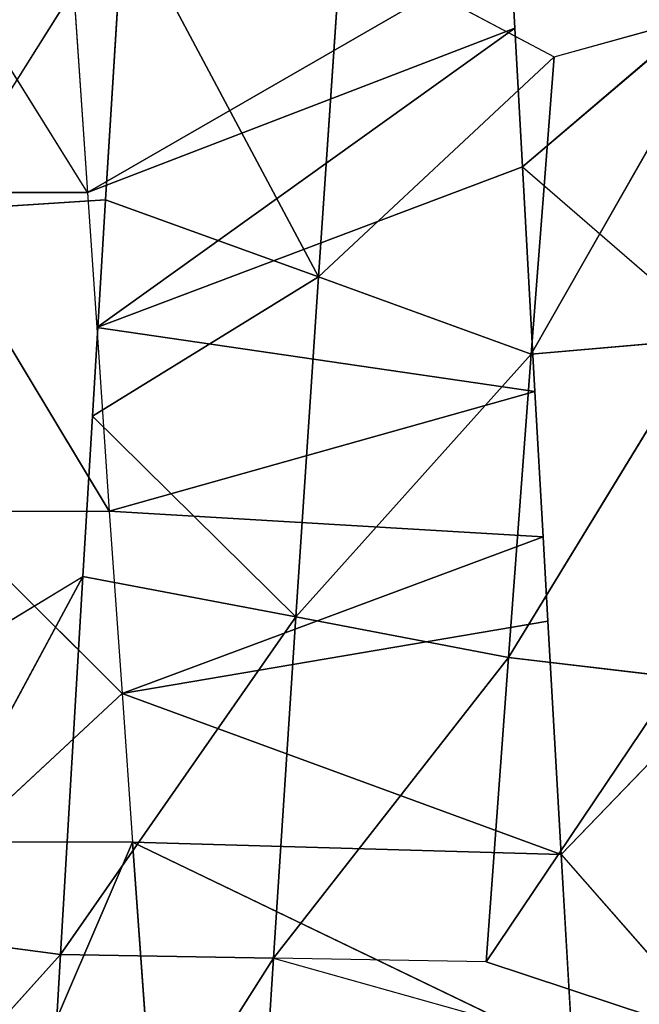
# Model space of a CAD drawing. Extents: x 0 to 40, y 0 to 81.9.
# Tile 304 of 623: x 6.618 to 6.936, y 74.874 to 75.38. Entities that reach past the tile are written whole.
import ezdxf

# ---------------------------------------------------------------- set-up
doc = ezdxf.new("R2010")
doc.units = 0
doc.header["$LTSCALE"] = 25.4
doc.layers.get('0').update_dxf_attribs({"color": 13, "linetype": 'CONTINUOUS'})

# ---------------------------------------------------------------- blocks, each defined once
blk = doc.blocks.new('ICE-TUBE-LED-S-8118_STL')
at = {"color": 0}
for p, q in [((75.1143, 15.56075, 44.05181), (75.21822, 15.46724, 44.0501)), ((75.22965, 15.55408, 44.05025), (75.21822, 15.46724, 44.0501)), ((75.22965, 15.55408, 44.05025), (75.41252, 15.45579, 44.0618)), ((75.22965, 15.55408, 44.05025), (75.41252, 15.45579, 44.0618)), ((75.60973, 15.45331, 47.51629), (75.76766, 15.55175, 47.46433)), ((75.35732, 15.54657, 44.05649), (75.41252, 15.45579, 44.0618)), ((75.60973, 15.54081, 47.51629), (75.44608, 15.44215, 47.55146)), ((75.60973, 15.45331, 47.51629), (75.60973, 15.54081, 47.51629)), ((75.35241, 15.43562, 47.56354), (75.44608, 15.52965, 47.55146)), ((75.44608, 15.52965, 47.55146), (75.44608, 15.44215, 47.55146)), ((75.6003, 15.53195, 44.09188), (75.60598, 15.44411, 44.09309)), ((75.6003, 15.53195, 44.09188), (75.75452, 15.43494, 44.131)), ((75.27592, 15.51771, 47.5692), (75.35241, 15.43562, 47.56354)), ((75.27592, 15.43021, 47.5692), (75.27592, 15.51771, 47.5692)), ((75.21822, 15.46724, 44.0501), (75.02595, 15.4783, 44.05763)), ((75.02595, 15.4783, 44.05763), (75.21628, 15.35787, 44.23954)), ((75.02595, 15.4783, 44.05763), (75.21628, 15.35787, 44.23954)), ((75.21822, 15.46724, 44.0501), (75.02595, 15.4783, 44.05763)), ((75.21628, 15.35787, 44.23954), (75.21822, 15.46724, 44.0501)), ((75.21628, 15.35787, 44.23954), (75.21822, 15.46724, 44.0501)), ((75.41252, 15.45579, 44.0618), (75.21822, 15.46724, 44.0501)), ((75.39172, 15.34642, 44.2501), (75.21822, 15.46724, 44.0501)), ((75.41252, 15.45579, 44.0618), (75.21822, 15.46724, 44.0501)), ((75.39172, 15.34642, 44.2501), (75.21822, 15.46724, 44.0501)), ((75.71973, 15.46083, 47.48207), (75.60973, 15.45331, 47.51629)), ((75.41252, 15.45579, 44.0618), (75.39172, 15.34642, 44.2501)), ((75.41252, 15.45579, 44.0618), (75.39172, 15.34642, 44.2501)), ((75.49486, 15.45085, 44.07268), (75.41252, 15.45579, 44.0618)), ((75.60973, 15.45331, 47.51629), (75.54041, 15.44863, 47.53342)), ((75.69419, 15.23376, 47.8859), (75.60973, 15.45331, 47.51629)), ((75.69419, 15.23376, 47.8859), (75.60973, 15.45331, 47.51629)), ((75.73517, 15.23598, 47.87465), (75.60973, 15.45331, 47.51629)), ((75.73517, 15.23598, 47.87465), (75.60973, 15.45331, 47.51629)), ((75.49486, 15.45085, 44.07268), (75.39172, 15.34642, 44.2501)), ((75.49486, 15.45085, 44.07268), (75.39172, 15.34642, 44.2501)), ((75.54041, 15.44863, 47.53342), (75.44608, 15.44215, 47.55146)), ((75.49486, 15.45085, 44.07268), (75.56638, 15.33473, 44.27834)), ((75.60598, 15.44411, 44.09309), (75.49486, 15.45085, 44.07268)), ((75.49486, 15.45085, 44.07268), (75.56638, 15.33473, 44.27834)), ((75.50753, 15.2235, 47.92533), (75.54041, 15.44863, 47.53342)), ((75.50753, 15.2235, 47.92533), (75.54041, 15.44863, 47.53342)), ((75.54041, 15.44863, 47.53342), (75.69419, 15.23376, 47.8859)), ((75.62291, 15.22988, 47.90321), (75.54041, 15.44863, 47.53342)), ((75.62291, 15.22988, 47.90321), (75.54041, 15.44863, 47.53342)), ((75.54041, 15.44863, 47.53342), (75.69419, 15.23376, 47.8859)), ((75.60598, 15.44411, 44.09309), (75.56638, 15.33473, 44.27834)), ((75.60598, 15.44411, 44.09309), (75.56638, 15.33473, 44.27834)), ((75.75452, 15.43494, 44.131), (75.60598, 15.44411, 44.09309)), ((75.75452, 15.43494, 44.131), (75.60598, 15.44411, 44.09309)), ((75.44608, 15.44215, 47.55146), (75.35241, 15.43562, 47.56354)), ((75.43279, 15.21931, 47.93585), (75.44608, 15.44215, 47.55146)), ((75.43279, 15.21931, 47.93585), (75.44608, 15.44215, 47.55146)), ((75.50753, 15.2235, 47.92533), (75.44608, 15.44215, 47.55146)), ((75.50753, 15.2235, 47.92533), (75.44608, 15.44215, 47.55146)), ((75.35241, 15.43562, 47.56354), (75.26963, 15.21002, 47.9487)), ((75.35241, 15.43562, 47.56354), (75.26963, 15.21002, 47.9487)), ((75.35241, 15.43562, 47.56354), (75.27592, 15.43021, 47.5692)), ((75.38956, 15.21687, 47.9406), (75.35241, 15.43562, 47.56354)), ((75.38956, 15.21687, 47.9406), (75.35241, 15.43562, 47.56354)), ((75.43279, 15.21931, 47.93585), (75.35241, 15.43562, 47.56354)), ((75.43279, 15.21931, 47.93585), (75.35241, 15.43562, 47.56354)), ((75.27592, 15.43021, 47.5692), (75.10204, 15.41766, 47.56816)), ((75.27592, 15.43021, 47.5692), (75.10204, 15.41766, 47.56816)), ((75.27592, 15.43021, 47.5692), (75.167, 15.20408, 47.94975)), ((75.27592, 15.43021, 47.5692), (75.167, 15.20408, 47.94975)), ((75.27592, 15.43021, 47.5692), (75.26963, 15.21002, 47.9487)), ((75.27592, 15.43021, 47.5692), (75.26963, 15.21002, 47.9487)), ((75.04269, 15.36892, 44.24633), (75.21628, 15.35787, 44.23954)), ((75.04269, 15.36892, 44.24633), (75.21628, 15.35787, 44.23954)), ((75.21628, 15.35787, 44.23954), (75.18612, 15.25053, 44.42893)), ((75.21435, 15.24849, 44.42897), (75.21628, 15.35787, 44.23954)), ((75.3709, 15.23704, 44.43839), (75.21628, 15.35787, 44.23954)), ((75.21628, 15.35787, 44.23954), (75.39172, 15.34642, 44.2501)), ((75.3709, 15.23704, 44.43839), (75.21628, 15.35787, 44.23954)), ((75.21628, 15.35787, 44.23954), (75.39172, 15.34642, 44.2501)), ((75.3709, 15.23704, 44.43839), (75.39172, 15.34642, 44.2501)), ((75.3709, 15.23704, 44.43839), (75.39172, 15.34642, 44.2501)), ((75.39172, 15.34642, 44.2501), (75.52677, 15.22536, 44.4636)), ((75.56638, 15.33473, 44.27834), (75.39172, 15.34642, 44.2501)), ((75.56638, 15.33473, 44.27834), (75.39172, 15.34642, 44.2501)), ((75.39172, 15.34642, 44.2501), (75.52677, 15.22536, 44.4636)), ((75.52677, 15.22536, 44.4636), (75.56638, 15.33473, 44.27834)), ((75.52677, 15.22536, 44.4636), (75.56638, 15.33473, 44.27834)), ((75.56638, 15.33473, 44.27834), (75.67957, 15.21362, 44.50441)), ((75.56638, 15.33473, 44.27834), (75.67957, 15.21362, 44.50441)), ((75.56638, 15.33473, 44.27834), (75.7376, 15.32299, 44.32407)), ((75.56638, 15.33473, 44.27834), (75.7376, 15.32299, 44.32407)), ((75.7376, 15.32299, 44.32407), (75.67957, 15.21362, 44.50441)), ((75.21435, 15.24849, 44.42897), (75.18612, 15.16303, 44.42893)), ((75.21435, 15.24849, 44.42897), (75.36059, 15.1503, 44.43729)), ((75.21435, 15.24849, 44.42897), (75.36059, 15.1503, 44.43729)), ((75.21435, 15.24849, 44.42897), (75.3709, 15.23704, 44.43839)), ((75.21435, 15.24849, 44.42897), (75.3709, 15.23704, 44.43839)), ((75.36059, 15.1503, 44.43729), (75.3709, 15.23704, 44.43839)), ((75.36059, 15.1503, 44.43729), (75.3709, 15.23704, 44.43839)), ((75.5344, 15.13728, 44.46525), (75.3709, 15.23704, 44.43839)), ((75.3709, 15.23704, 44.43839), (75.52677, 15.22536, 44.4636)), ((75.5344, 15.13728, 44.46525), (75.3709, 15.23704, 44.43839)), ((75.3709, 15.23704, 44.43839), (75.52677, 15.22536, 44.4636)), ((75.73517, 15.23598, 47.87465), (75.69419, 15.23376, 47.8859)), ((75.62291, 15.22988, 47.90321), (75.50753, 15.2235, 47.92533)), ((75.62291, 15.22988, 47.90321), (75.54324, 15.13798, 47.91925)), ((75.69419, 15.23376, 47.8859), (75.62291, 15.22988, 47.90321)), ((75.62291, 15.22988, 47.90321), (75.6942, 15.14626, 47.8859)), ((75.52677, 15.22536, 44.4636), (75.5344, 15.13728, 44.46525)), ((75.52677, 15.22536, 44.4636), (75.5344, 15.13728, 44.46525)), ((75.52677, 15.22536, 44.4636), (75.70425, 15.12419, 44.51257)), ((75.52677, 15.22536, 44.4636), (75.67957, 15.21362, 44.50441)), ((75.52677, 15.22536, 44.4636), (75.70425, 15.12419, 44.51257)), ((75.52677, 15.22536, 44.4636), (75.67957, 15.21362, 44.50441)), ((75.50753, 15.2235, 47.92533), (75.43279, 15.21931, 47.93585)), ((75.38956, 15.21687, 47.9406), (75.26963, 15.21002, 47.9487)), ((75.43279, 15.21931, 47.93585), (75.38956, 15.21687, 47.9406)), ((75.26963, 15.21002, 47.9487), (75.16272, 15.11633, 47.94968)), ((75.26963, 15.21002, 47.9487), (75.167, 15.20408, 47.94975)), ((75.35526, 15.12742, 47.94368), (75.26963, 15.21002, 47.9487)), ((75.67957, 15.21362, 44.50441), (75.70425, 15.12419, 44.51257))]:
    blk.add_line(p, q, dxfattribs=at)
mesh = blk.add_polyface(dxfattribs=at)
corners = [(81.99833, 18.65613, 0), (32.39832, 18.53461, 0), (32.39832, 18.65613, 0), (33.41051, 17.76106, 0), (34.4478, 16.85461, 0), (35.42089, 15.87956, 0), (36.32527, 14.84046, 0), (37.15673, 13.74214, 0), (37.91139, 12.58971, 0), (38.58575, 11.38851, 0), (39.17668, 10.14416, 0), (39.68142, 8.86242, 0), (40.09764, 7.54925, 0), (40.42338, 6.21078, 0), (40.65715, 4.85321, 0), (40.79784, 3.48288, 0), (40.84481, 2.10613, 0), (81.99833, -14.44387, 0), (33.41051, -13.5488, 0), (32.39832, -14.44387, 0), (32.39832, -14.32234, 0), (34.4478, -12.64234, 0), (35.42089, -11.6673, 0), (36.32527, -10.6282, 0), (37.15673, -9.52987, 0), (37.91139, -8.37744, 0), (38.58575, -7.17625, 0), (39.17668, -5.93189, 0), (39.68142, -4.65015, 0), (40.09764, -3.33699, 0), (40.42338, -1.99851, 0), (40.65715, -0.64095, 0), (40.79784, 0.72939, 0)]
mesh.append_faces([[corners[k] for k in face] for face in [(0, 1, 2), (18, 19, 20)]], dxfattribs={"vtx0": -1, "color": 0})
mesh.append_faces([[corners[k] for k in face] for face in [(1, 0, 3), (3, 0, 4), (4, 0, 5), (5, 0, 6), (6, 0, 7), (7, 0, 8), (8, 0, 9), (9, 0, 10), (10, 0, 11), (11, 0, 12), (12, 0, 13), (13, 0, 14), (14, 0, 15), (15, 0, 16), (19, 18, 17)]], dxfattribs={"vtx0": -1, "vtx1": -1, "color": 0})
mesh.append_faces([[corners[k] for k in face] for face in [(16, 0, 17), (17, 18, 21), (17, 21, 22), (17, 22, 23), (17, 23, 24), (17, 24, 25), (17, 25, 26), (17, 26, 27), (17, 27, 28), (17, 28, 29), (17, 29, 30), (17, 30, 31), (17, 31, 32), (17, 32, 16)]], dxfattribs={"vtx0": -1, "vtx2": -1, "color": 0})
mesh = blk.add_polyface(dxfattribs=at)
corners = [(81.99833, -14.44387, 92), (32.39832, -14.32234, 92), (32.39832, -14.44387, 92), (33.41051, -13.5488, 92), (34.4478, -12.64234, 92), (35.42089, -11.6673, 92), (36.32527, -10.6282, 92), (37.15673, -9.52987, 92), (37.91139, -8.37744, 92), (38.58575, -7.17625, 92), (39.17668, -5.93189, 92), (39.68142, -4.65015, 92), (40.09764, -3.33699, 92), (40.42338, -1.99851, 92), (40.65715, -0.64095, 92), (40.79784, 0.72939, 92), (40.84481, 2.10613, 92), (33.41051, 17.76106, 92), (32.39832, 18.65613, 92), (32.39832, 18.53461, 92), (81.99833, 18.65613, 92), (34.4478, 16.85461, 92), (35.42089, 15.87956, 92), (36.32527, 14.84046, 92), (37.15673, 13.74214, 92), (37.91139, 12.58971, 92), (38.58575, 11.38851, 92), (39.17668, 10.14416, 92), (39.68142, 8.86242, 92), (40.09764, 7.54925, 92), (40.42338, 6.21078, 92), (40.65715, 4.85321, 92), (40.79784, 3.48288, 92)]
mesh.append_faces([[corners[k] for k in face] for face in [(0, 1, 2), (17, 18, 19)]], dxfattribs={"vtx0": -1, "color": 0})
mesh.append_faces([[corners[k] for k in face] for face in [(1, 0, 3), (3, 0, 4), (4, 0, 5), (5, 0, 6), (6, 0, 7), (7, 0, 8), (8, 0, 9), (9, 0, 10), (10, 0, 11), (11, 0, 12), (12, 0, 13), (13, 0, 14), (14, 0, 15), (15, 0, 16), (18, 17, 20), (20, 16, 0)]], dxfattribs={"vtx0": -1, "vtx1": -1, "color": 0})
mesh.append_faces([[corners[k] for k in face] for face in [(20, 17, 21), (20, 21, 22), (20, 22, 23), (20, 23, 24), (20, 24, 25), (20, 25, 26), (20, 26, 27), (20, 27, 28), (20, 28, 29), (20, 29, 30), (20, 30, 31), (20, 31, 32), (20, 32, 16)]], dxfattribs={"vtx0": -1, "vtx2": -1, "color": 0})
mesh = blk.add_polyface(dxfattribs=at)
corners = [(82.19833, -12.64387, 2), (64.19833, 16.85613, 2), (64.19833, -12.64387, 2), (82.19833, 16.85613, 2)]
mesh.append_faces([[corners[k] for k in face] for face in [(0, 1, 2), (1, 0, 3)]], dxfattribs={"vtx0": -1, "color": 0})
mesh = blk.add_polyface(dxfattribs=at)
corners = [(64.19833, 16.85613, 90), (82.19833, -12.64387, 90), (64.19833, -12.64387, 90), (82.19833, 16.85613, 90)]
mesh.append_faces([[corners[k] for k in face] for face in [(0, 1, 2), (1, 0, 3)]], dxfattribs={"vtx0": -1, "color": 0})
mesh = blk.add_polyface(dxfattribs=at)
corners = [(75.60973, 15.54081, 47.51629), (75.44608, 15.52965, 47.55146), (75.44608, 15.44215, 47.55146), (75.60973, 15.62831, 47.51629)]
mesh.append_faces([[corners[k] for k in face] for face in [(0, 1, 2), (1, 0, 3)]], dxfattribs={"vtx0": -1, "color": 0})
mesh = blk.add_polyface(dxfattribs=at)
corners = [(75.21822, 15.46724, 44.0501), (75.02595, 15.4783, 44.05763), (75.1143, 15.56075, 44.05181)]
mesh.append_faces([[corners[k] for k in face] for face in [(0, 1, 2)]], dxfattribs={"color": 0})
mesh = blk.add_polyface(dxfattribs=at)
corners = [(75.41252, 15.45579, 44.0618), (75.21822, 15.46724, 44.0501), (75.22965, 15.55408, 44.05025)]
mesh.append_faces([[corners[k] for k in face] for face in [(0, 1, 2)]], dxfattribs={"color": 0})
mesh = blk.add_polyface(dxfattribs=at)
corners = [(75.41252, 15.45579, 44.0618), (75.22965, 15.55408, 44.05025), (75.35732, 15.54657, 44.05649)]
mesh.append_faces([[corners[k] for k in face] for face in [(0, 1, 2)]], dxfattribs={"color": 0})
mesh = blk.add_polyface(dxfattribs=at)
corners = [(75.76766, 15.55175, 47.46433), (75.60973, 15.54081, 47.51629), (75.60973, 15.45331, 47.51629)]
mesh.append_faces([[corners[k] for k in face] for face in [(0, 1, 2)]], dxfattribs={"color": 0})
mesh = blk.add_polyface(dxfattribs=at)
corners = [(75.44608, 15.52965, 47.55146), (75.27592, 15.51771, 47.5692), (75.35241, 15.43562, 47.56354)]
mesh.append_faces([[corners[k] for k in face] for face in [(0, 1, 2)]], dxfattribs={"color": 0})
mesh = blk.add_polyface(dxfattribs=at)
corners = [(75.75452, 15.43494, 44.131), (75.60598, 15.44411, 44.09309), (75.6003, 15.53195, 44.09188)]
mesh.append_faces([[corners[k] for k in face] for face in [(0, 1, 2)]], dxfattribs={"color": 0})
mesh = blk.add_polyface(dxfattribs=at)
corners = [(75.27592, 15.43021, 47.5692), (75.10204, 15.50516, 47.56816), (75.10204, 15.41766, 47.56816), (75.27592, 15.51771, 47.5692)]
mesh.append_faces([[corners[k] for k in face] for face in [(0, 1, 2), (1, 0, 3)]], dxfattribs={"vtx0": -1, "color": 0})
mesh = blk.add_polyface(dxfattribs=at)
corners = [(75.04269, 15.36892, 44.24633), (75.02595, 15.4783, 44.05763), (75.21628, 15.35787, 44.23954)]
mesh.append_faces([[corners[k] for k in face] for face in [(0, 1, 2)]], dxfattribs={"color": 0})
mesh = blk.add_polyface(dxfattribs=at)
corners = [(75.21628, 15.35787, 44.23954), (75.02595, 15.4783, 44.05763), (75.21822, 15.46724, 44.0501)]
mesh.append_faces([[corners[k] for k in face] for face in [(0, 1, 2)]], dxfattribs={"color": 0})
mesh = blk.add_polyface(dxfattribs=at)
corners = [(75.39172, 15.34642, 44.2501), (75.21628, 15.35787, 44.23954), (75.21822, 15.46724, 44.0501)]
mesh.append_faces([[corners[k] for k in face] for face in [(0, 1, 2)]], dxfattribs={"color": 0})
mesh = blk.add_polyface(dxfattribs=at)
corners = [(75.39172, 15.34642, 44.2501), (75.21822, 15.46724, 44.0501), (75.41252, 15.45579, 44.0618)]
mesh.append_faces([[corners[k] for k in face] for face in [(0, 1, 2)]], dxfattribs={"color": 0})
mesh = blk.add_polyface(dxfattribs=at)
corners = [(75.73517, 15.23598, 47.87465), (75.71973, 15.46083, 47.48207), (75.60973, 15.45331, 47.51629)]
mesh.append_faces([[corners[k] for k in face] for face in [(0, 1, 2)]], dxfattribs={"color": 0})
mesh = blk.add_polyface(dxfattribs=at)
corners = [(75.39172, 15.34642, 44.2501), (75.41252, 15.45579, 44.0618), (75.49486, 15.45085, 44.07268)]
mesh.append_faces([[corners[k] for k in face] for face in [(0, 1, 2)]], dxfattribs={"color": 0})
mesh = blk.add_polyface(dxfattribs=at)
corners = [(75.69419, 15.23376, 47.8859), (75.60973, 15.45331, 47.51629), (75.54041, 15.44863, 47.53342)]
mesh.append_faces([[corners[k] for k in face] for face in [(0, 1, 2)]], dxfattribs={"color": 0})
mesh = blk.add_polyface(dxfattribs=at)
corners = [(75.69419, 15.23376, 47.8859), (75.73517, 15.23598, 47.87465), (75.60973, 15.45331, 47.51629)]
mesh.append_faces([[corners[k] for k in face] for face in [(0, 1, 2)]], dxfattribs={"color": 0})
mesh = blk.add_polyface(dxfattribs=at)
corners = [(75.56638, 15.33473, 44.27834), (75.39172, 15.34642, 44.2501), (75.49486, 15.45085, 44.07268)]
mesh.append_faces([[corners[k] for k in face] for face in [(0, 1, 2)]], dxfattribs={"color": 0})
mesh = blk.add_polyface(dxfattribs=at)
corners = [(75.50753, 15.2235, 47.92533), (75.54041, 15.44863, 47.53342), (75.44608, 15.44215, 47.55146)]
mesh.append_faces([[corners[k] for k in face] for face in [(0, 1, 2)]], dxfattribs={"color": 0})
mesh = blk.add_polyface(dxfattribs=at)
corners = [(75.56638, 15.33473, 44.27834), (75.49486, 15.45085, 44.07268), (75.60598, 15.44411, 44.09309)]
mesh.append_faces([[corners[k] for k in face] for face in [(0, 1, 2)]], dxfattribs={"color": 0})
mesh = blk.add_polyface(dxfattribs=at)
corners = [(75.50753, 15.2235, 47.92533), (75.62291, 15.22988, 47.90321), (75.54041, 15.44863, 47.53342)]
mesh.append_faces([[corners[k] for k in face] for face in [(0, 1, 2)]], dxfattribs={"color": 0})
mesh = blk.add_polyface(dxfattribs=at)
corners = [(75.62291, 15.22988, 47.90321), (75.69419, 15.23376, 47.8859), (75.54041, 15.44863, 47.53342)]
mesh.append_faces([[corners[k] for k in face] for face in [(0, 1, 2)]], dxfattribs={"color": 0})
mesh = blk.add_polyface(dxfattribs=at)
corners = [(75.75452, 15.43494, 44.131), (75.56638, 15.33473, 44.27834), (75.60598, 15.44411, 44.09309), (75.7376, 15.32299, 44.32407)]
mesh.append_faces([[corners[k] for k in face] for face in [(0, 1, 2), (1, 0, 3)]], dxfattribs={"vtx0": -1, "color": 0})
mesh = blk.add_polyface(dxfattribs=at)
corners = [(75.43279, 15.21931, 47.93585), (75.44608, 15.44215, 47.55146), (75.35241, 15.43562, 47.56354)]
mesh.append_faces([[corners[k] for k in face] for face in [(0, 1, 2)]], dxfattribs={"color": 0})
mesh = blk.add_polyface(dxfattribs=at)
corners = [(75.43279, 15.21931, 47.93585), (75.50753, 15.2235, 47.92533), (75.44608, 15.44215, 47.55146)]
mesh.append_faces([[corners[k] for k in face] for face in [(0, 1, 2)]], dxfattribs={"color": 0})
mesh = blk.add_polyface(dxfattribs=at)
corners = [(75.26963, 15.21002, 47.9487), (75.38956, 15.21687, 47.9406), (75.35241, 15.43562, 47.56354)]
mesh.append_faces([[corners[k] for k in face] for face in [(0, 1, 2)]], dxfattribs={"color": 0})
mesh = blk.add_polyface(dxfattribs=at)
corners = [(75.26963, 15.21002, 47.9487), (75.35241, 15.43562, 47.56354), (75.27592, 15.43021, 47.5692)]
mesh.append_faces([[corners[k] for k in face] for face in [(0, 1, 2)]], dxfattribs={"color": 0})
mesh = blk.add_polyface(dxfattribs=at)
corners = [(75.38956, 15.21687, 47.9406), (75.43279, 15.21931, 47.93585), (75.35241, 15.43562, 47.56354)]
mesh.append_faces([[corners[k] for k in face] for face in [(0, 1, 2)]], dxfattribs={"color": 0})
mesh = blk.add_polyface(dxfattribs=at)
corners = [(75.167, 15.20408, 47.94975), (75.27592, 15.43021, 47.5692), (75.10204, 15.41766, 47.56816)]
mesh.append_faces([[corners[k] for k in face] for face in [(0, 1, 2)]], dxfattribs={"color": 0})
mesh = blk.add_polyface(dxfattribs=at)
corners = [(75.167, 15.20408, 47.94975), (75.26963, 15.21002, 47.9487), (75.27592, 15.43021, 47.5692)]
mesh.append_faces([[corners[k] for k in face] for face in [(0, 1, 2)]], dxfattribs={"color": 0})
mesh = blk.add_polyface(dxfattribs=at)
corners = [(75.18612, 15.25053, 44.42893), (75.04269, 15.36892, 44.24633), (75.21628, 15.35787, 44.23954)]
mesh.append_faces([[corners[k] for k in face] for face in [(0, 1, 2)]], dxfattribs={"color": 0})
mesh = blk.add_polyface(dxfattribs=at)
corners = [(75.3709, 15.23704, 44.43839), (75.21435, 15.24849, 44.42897), (75.21628, 15.35787, 44.23954)]
mesh.append_faces([[corners[k] for k in face] for face in [(0, 1, 2)]], dxfattribs={"color": 0})
mesh = blk.add_polyface(dxfattribs=at)
corners = [(75.3709, 15.23704, 44.43839), (75.21628, 15.35787, 44.23954), (75.39172, 15.34642, 44.2501)]
mesh.append_faces([[corners[k] for k in face] for face in [(0, 1, 2)]], dxfattribs={"color": 0})
mesh = blk.add_polyface(dxfattribs=at)
corners = [(75.52677, 15.22536, 44.4636), (75.3709, 15.23704, 44.43839), (75.39172, 15.34642, 44.2501)]
mesh.append_faces([[corners[k] for k in face] for face in [(0, 1, 2)]], dxfattribs={"color": 0})
mesh = blk.add_polyface(dxfattribs=at)
corners = [(75.52677, 15.22536, 44.4636), (75.39172, 15.34642, 44.2501), (75.56638, 15.33473, 44.27834)]
mesh.append_faces([[corners[k] for k in face] for face in [(0, 1, 2)]], dxfattribs={"color": 0})
mesh = blk.add_polyface(dxfattribs=at)
corners = [(75.67957, 15.21362, 44.50441), (75.52677, 15.22536, 44.4636), (75.56638, 15.33473, 44.27834)]
mesh.append_faces([[corners[k] for k in face] for face in [(0, 1, 2)]], dxfattribs={"color": 0})
mesh = blk.add_polyface(dxfattribs=at)
corners = [(75.67957, 15.21362, 44.50441), (75.56638, 15.33473, 44.27834), (75.7376, 15.32299, 44.32407)]
mesh.append_faces([[corners[k] for k in face] for face in [(0, 1, 2)]], dxfattribs={"color": 0})
mesh = blk.add_polyface(dxfattribs=at)
corners = [(75.36059, 15.1503, 44.43729), (75.18612, 15.16303, 44.42893), (75.21435, 15.24849, 44.42897)]
mesh.append_faces([[corners[k] for k in face] for face in [(0, 1, 2)]], dxfattribs={"color": 0})
mesh = blk.add_polyface(dxfattribs=at)
corners = [(75.3709, 15.23704, 44.43839), (75.36059, 15.1503, 44.43729), (75.21435, 15.24849, 44.42897)]
mesh.append_faces([[corners[k] for k in face] for face in [(0, 1, 2)]], dxfattribs={"color": 0})
mesh = blk.add_polyface(dxfattribs=at)
corners = [(75.5344, 15.13728, 44.46525), (75.36059, 15.1503, 44.43729), (75.3709, 15.23704, 44.43839)]
mesh.append_faces([[corners[k] for k in face] for face in [(0, 1, 2)]], dxfattribs={"color": 0})
mesh = blk.add_polyface(dxfattribs=at)
corners = [(75.5344, 15.13728, 44.46525), (75.3709, 15.23704, 44.43839), (75.52677, 15.22536, 44.4636)]
mesh.append_faces([[corners[k] for k in face] for face in [(0, 1, 2)]], dxfattribs={"color": 0})
mesh = blk.add_polyface(dxfattribs=at)
corners = [(75.6942, 15.14626, 47.8859), (75.62291, 15.22988, 47.90321), (75.54324, 15.13798, 47.91925)]
mesh.append_faces([[corners[k] for k in face] for face in [(0, 1, 2)]], dxfattribs={"color": 0})
mesh = blk.add_polyface(dxfattribs=at)
corners = [(75.70425, 15.12419, 44.51257), (75.5344, 15.13728, 44.46525), (75.52677, 15.22536, 44.4636)]
mesh.append_faces([[corners[k] for k in face] for face in [(0, 1, 2)]], dxfattribs={"color": 0})
mesh = blk.add_polyface(dxfattribs=at)
corners = [(75.70425, 15.12419, 44.51257), (75.52677, 15.22536, 44.4636), (75.67957, 15.21362, 44.50441)]
mesh.append_faces([[corners[k] for k in face] for face in [(0, 1, 2)]], dxfattribs={"color": 0})
mesh = blk.add_polyface(dxfattribs=at)
corners = [(75.35526, 15.12742, 47.94368), (75.26963, 15.21002, 47.9487), (75.16272, 15.11633, 47.94968)]
mesh.append_faces([[corners[k] for k in face] for face in [(0, 1, 2)]], dxfattribs={"color": 0})

msp = doc.modelspace()

# ---------------------------------------------------------------- block references
at = {"color": 8, "rotation": 90.00000000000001}
msp.add_blockref('ICE-TUBE-LED-S-8118_STL', (22.10613, -0.3188, 254.70001), dxfattribs=at)

doc.saveas('drawing.dxf')
